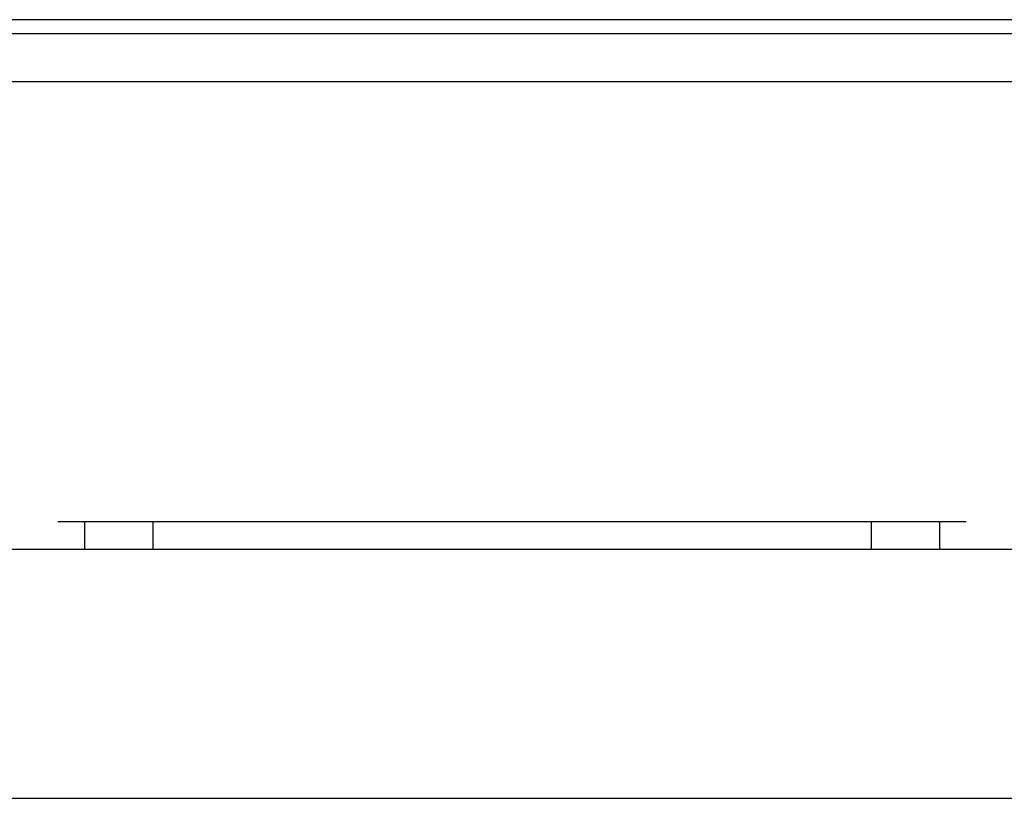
# Paper-space layout 'Sheet' of a CAD drawing. Header units: inches. Extents: x 0.2 to 10.8, y 0.2 to 8.3.
# Tile 335 of 545: x 7.66 to 7.803, y 1.696 to 1.809. Entities that reach past the tile are written whole.
import ezdxf

# ---------------------------------------------------------------- set-up
doc = ezdxf.new("R2010")
doc.units = ezdxf.units.IN
doc.header["$MEASUREMENT"] = 0
doc.layers.get('0').update_dxf_attribs({"lineweight": 5})

psp = doc.layouts.new('Sheet')

# ---------------------------------------------------------------- linework, layer by layer
at = {"color": 0, "linetype": 'ByBlock', "lineweight": -3}
for p, q in [((7.919694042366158, 1.80919280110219), (7.542764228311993, 1.809192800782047)), ((7.541692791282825, 1.807193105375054), (7.920765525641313, 1.8071931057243)), ((7.483506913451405, 1.800228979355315), (7.978951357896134, 1.800228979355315)), ((7.79722913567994, 1.73622897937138), (7.6652291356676, 1.73622897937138)), ((7.669127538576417, 1.73622897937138), (7.669127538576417, 1.732228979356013)), ((7.679031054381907, 1.73622897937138), (7.679031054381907, 1.732228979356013)), ((7.783427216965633, 1.73622897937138), (7.783427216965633, 1.732228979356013)), ((7.793330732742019, 1.73622897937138), (7.793330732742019, 1.732228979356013)), ((7.6652291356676, 1.732228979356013), (7.451408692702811, 1.732228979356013)), ((7.79722913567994, 1.732228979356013), (7.6652291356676, 1.732228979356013)), ((8.011049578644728, 1.732228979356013), (7.79722913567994, 1.732228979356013)), ((7.386274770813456, 1.696085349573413), (8.0761776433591, 1.696085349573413))]:
    psp.add_line(p, q, dxfattribs=at)

doc.saveas('drawing.dxf')
